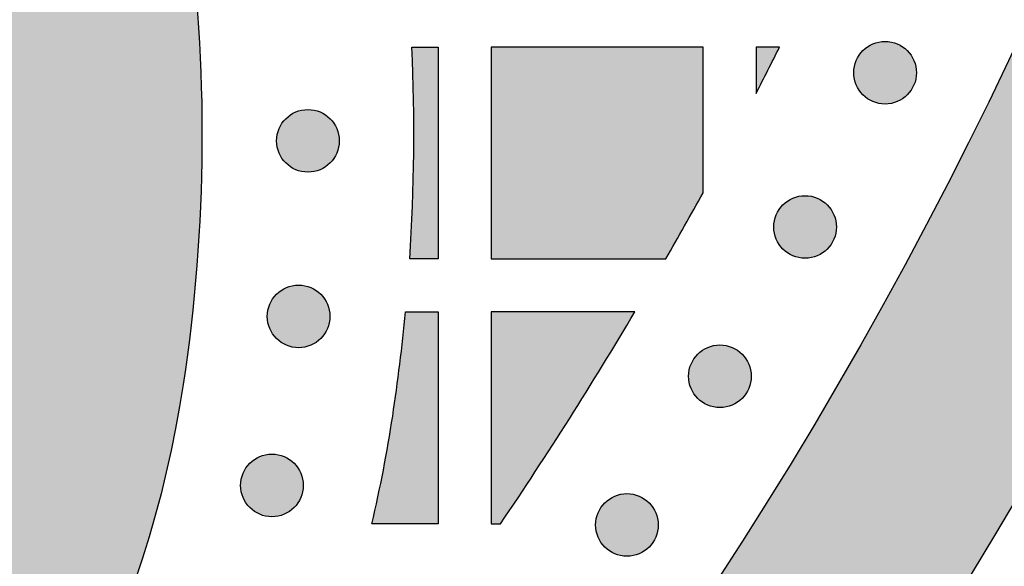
# Model space of a CAD drawing. Header units: millimetres. Extents: x -3873 to -97, y 912 to 4165.
# Tile 191 of 656: x -3159 to -3103, y 1321 to 1352. Entities that reach past the tile are written whole.
import ezdxf

# ---------------------------------------------------------------- set-up
doc = ezdxf.new("R2010")
doc.units = ezdxf.units.MM
doc.layers.add('pattern', color=7, linetype='Continuous', true_color=0x000000)

msp = doc.modelspace()

# ---------------------------------------------------------------- hatches: boundary and pattern name
at = {"layer": 'pattern'}
for points in [[(-3133.117, 1301.433), (-3131.788, 1301.603), (-3130.46, 1301.811), (-3129.135, 1302.057), (-3127.815, 1302.34), (-3126.502, 1302.661), (-3125.196, 1303.02), (-3123.901, 1303.415), (-3122.616, 1303.847), (-3121.344, 1304.316), (-3120.086, 1304.82), (-3118.845, 1305.359), (-3117.62, 1305.932), (-3116.414, 1306.538), (-3115.228, 1307.177), (-3114.063, 1307.847), (-3112.92, 1308.548), (-3110.227, 1312.538), (-3107.6, 1316.587), (-3105.043, 1320.693), (-3102.556, 1324.856), (-3100.142, 1329.072), (-3097.802, 1333.341), (-3095.538, 1337.66), (-3093.351, 1342.027), (-3091.243, 1346.441), (-3089.215, 1350.899), (-3087.269, 1355.398), (-3085.406, 1359.937), (-3083.627, 1364.513), (-3081.933, 1369.125), (-3080.325, 1373.769), (-3078.805, 1378.443), (-3077.372, 1383.144), (-3076.028, 1387.871), (-3074.773, 1392.621), (-3073.608, 1397.391), (-3072.534, 1402.178), (-3071.55, 1406.981), (-3070.656, 1411.796), (-3069.854, 1416.621), (-3069.143, 1421.453), (-3068.524, 1426.29), (-3067.995, 1431.129), (-3067.556, 1435.968), (-3067.209, 1440.804), (-3066.951, 1445.635), (-3066.782, 1450.458), (-3066.703, 1455.271), (-3078.703, 1455.27), (-3078.795, 1450.163), (-3078.991, 1445.043), (-3079.293, 1439.912), (-3079.702, 1434.774), (-3080.219, 1429.633), (-3080.842, 1424.491), (-3081.575, 1419.351), (-3082.415, 1414.218), (-3083.363, 1409.095), (-3084.42, 1403.985), (-3085.585, 1398.891), (-3086.857, 1393.817), (-3088.237, 1388.767), (-3089.723, 1383.743), (-3091.314, 1378.749), (-3093.011, 1373.789), (-3094.811, 1368.865), (-3096.713, 1363.981), (-3098.716, 1359.141), (-3100.819, 1354.346), (-3103.02, 1349.601), (-3105.317, 1344.907), (-3107.708, 1340.269), (-3110.192, 1335.689), (-3112.766, 1331.169), (-3115.428, 1326.713), (-3118.176, 1322.322), (-3121.007, 1317.999), (-3123.92, 1313.747), (-3126.911, 1309.567), (-3129.977, 1305.462)], [(-3255.671, 1285.41), (-3261.426, 1300.434), (-3247.199, 1294.869), (-3244.691, 1293.935), (-3242.144, 1293.079), (-3239.562, 1292.304), (-3236.95, 1291.612), (-3234.31, 1291.004), (-3231.648, 1290.483), (-3228.967, 1290.049), (-3226.272, 1289.702), (-3223.567, 1289.445), (-3220.857, 1289.277), (-3218.145, 1289.198), (-3215.437, 1289.208), (-3212.736, 1289.306), (-3210.047, 1289.492), (-3207.374, 1289.765), (-3204.721, 1290.122), (-3203.727, 1290.283), (-3202.733, 1290.463), (-3201.74, 1290.664), (-3200.749, 1290.884), (-3199.76, 1291.125), (-3198.774, 1291.385), (-3197.792, 1291.666), (-3196.813, 1291.967), (-3195.839, 1292.288), (-3194.87, 1292.628), (-3193.907, 1292.988), (-3192.95, 1293.368), (-3192.001, 1293.767), (-3191.059, 1294.185), (-3190.125, 1294.622), (-3189.2, 1295.078), (-3188.284, 1295.552), (-3187.379, 1296.045), (-3186.483, 1296.555), (-3185.599, 1297.083), (-3184.725, 1297.627), (-3183.864, 1298.189), (-3183.015, 1298.767), (-3182.179, 1299.361), (-3181.357, 1299.97), (-3180.548, 1300.595), (-3179.753, 1301.234), (-3178.973, 1301.888), (-3178.207, 1302.555), (-3177.457, 1303.235), (-3176.722, 1303.928), (-3176.003, 1304.633), (-3175.298, 1305.352), (-3174.605, 1306.087), (-3173.925, 1306.837), (-3173.258, 1307.603), (-3172.605, 1308.384), (-3171.966, 1309.178), (-3171.341, 1309.988), (-3170.732, 1310.81), (-3170.138, 1311.646), (-3169.56, 1312.495), (-3168.999, 1313.357), (-3168.454, 1314.23), (-3167.927, 1315.114), (-3167.416, 1316.01), (-3166.924, 1316.916), (-3166.45, 1317.832), (-3165.994, 1318.757), (-3165.557, 1319.691), (-3165.139, 1320.633), (-3164.741, 1321.582), (-3164.361, 1322.539), (-3164.001, 1323.502), (-3163.661, 1324.471), (-3163.34, 1325.445), (-3163.04, 1326.424), (-3162.759, 1327.407), (-3162.499, 1328.393), (-3162.258, 1329.382), (-3162.038, 1330.373), (-3161.838, 1331.366), (-3161.657, 1332.359), (-3161.497, 1333.354), (-3161.14, 1336.006), (-3160.868, 1338.679), (-3160.682, 1341.368), (-3160.584, 1344.069), (-3160.575, 1346.778), (-3160.654, 1349.489), (-3160.823, 1352.2), (-3161.081, 1354.905), (-3161.427, 1357.6), (-3161.862, 1360.281), (-3162.384, 1362.943), (-3162.992, 1365.582), (-3163.684, 1368.194), (-3164.46, 1370.776), (-3165.316, 1373.323), (-3166.251, 1375.831), (-3171.818, 1390.057), (-3156.793, 1384.304), (-3156.127, 1382.778), (-3155.487, 1381.236), (-3154.873, 1379.68), (-3154.285, 1378.109), (-3153.724, 1376.526), (-3153.19, 1374.93), (-3152.684, 1373.323), (-3152.207, 1371.704), (-3151.757, 1370.075), (-3151.336, 1368.436), (-3150.944, 1366.789), (-3150.582, 1365.133), (-3150.249, 1363.47), (-3149.945, 1361.801), (-3149.672, 1360.126), (-3149.428, 1358.445), (-3149.215, 1356.761), (-3149.032, 1355.074), (-3148.879, 1353.384), (-3148.757, 1351.693), (-3148.665, 1350), (-3148.603, 1348.308), (-3148.572, 1346.616), (-3148.571, 1344.926), (-3148.6, 1343.239), (-3148.659, 1341.554), (-3148.748, 1339.874), (-3148.866, 1338.198), (-3149.014, 1336.528), (-3149.191, 1334.865), (-3149.397, 1333.208), (-3149.632, 1331.559), (-3149.83, 1330.333), (-3150.052, 1329.108), (-3150.299, 1327.884), (-3150.57, 1326.662), (-3150.867, 1325.443), (-3151.188, 1324.227), (-3151.534, 1323.015), (-3151.905, 1321.808), (-3152.3, 1320.607), (-3152.719, 1319.413), (-3153.163, 1318.225), (-3153.631, 1317.046), (-3154.123, 1315.875), (-3154.638, 1314.714), (-3155.177, 1313.562), (-3155.739, 1312.422), (-3156.323, 1311.293), (-3156.93, 1310.176), (-3157.559, 1309.071), (-3158.21, 1307.981), (-3158.881, 1306.904), (-3159.573, 1305.842), (-3160.286, 1304.796), (-3161.018, 1303.765), (-3161.769, 1302.75), (-3162.539, 1301.753), (-3163.327, 1300.773), (-3164.133, 1299.81), (-3164.955, 1298.866), (-3165.794, 1297.941), (-3166.648, 1297.035), (-3167.517, 1296.149), (-3168.403, 1295.279), (-3169.309, 1294.425), (-3170.234, 1293.586), (-3171.178, 1292.764), (-3172.14, 1291.958), (-3173.12, 1291.17), (-3174.118, 1290.4), (-3175.132, 1289.648), (-3176.163, 1288.916), (-3177.209, 1288.203), (-3178.271, 1287.511), (-3179.348, 1286.839), (-3180.438, 1286.189), (-3181.542, 1285.559), (-3182.659, 1284.952), (-3183.788, 1284.368), (-3184.929, 1283.806), (-3186.08, 1283.267), (-3187.241, 1282.751), (-3188.412, 1282.259), (-3189.592, 1281.791), (-3190.779, 1281.347), (-3191.974, 1280.927), (-3193.174, 1280.532), (-3194.381, 1280.161), (-3195.593, 1279.815), (-3196.809, 1279.494), (-3198.028, 1279.197), (-3199.25, 1278.925), (-3200.474, 1278.678), (-3201.699, 1278.455), (-3202.925, 1278.258), (-3204.574, 1278.023), (-3206.23, 1277.817), (-3207.894, 1277.639), (-3209.564, 1277.491), (-3211.239, 1277.372), (-3212.92, 1277.283), (-3214.604, 1277.224), (-3216.292, 1277.195), (-3217.982, 1277.195), (-3219.673, 1277.226), (-3221.366, 1277.288), (-3223.058, 1277.379), (-3224.75, 1277.501), (-3226.439, 1277.654), (-3228.127, 1277.837), (-3229.811, 1278.05), (-3231.491, 1278.293), (-3233.166, 1278.566), (-3234.836, 1278.869), (-3236.499, 1279.202), (-3238.154, 1279.564), (-3239.802, 1279.956), (-3241.441, 1280.376), (-3243.07, 1280.826), (-3244.689, 1281.303), (-3246.296, 1281.809), (-3247.892, 1282.342), (-3249.476, 1282.903), (-3251.046, 1283.491), (-3252.602, 1284.105), (-3254.144, 1284.744)], [(-3111.128, 1347.963), (-3111.1, 1347.935), (-3111.071, 1347.908), (-3111.041, 1347.881), (-3111.01, 1347.855), (-3110.978, 1347.829), (-3110.946, 1347.804), (-3110.913, 1347.78), (-3110.879, 1347.755), (-3110.844, 1347.732), (-3110.808, 1347.709), (-3110.771, 1347.687), (-3110.734, 1347.666), (-3110.696, 1347.646), (-3110.657, 1347.626), (-3110.618, 1347.607), (-3110.578, 1347.589), (-3110.537, 1347.572), (-3110.496, 1347.556), (-3110.454, 1347.541), (-3110.411, 1347.527), (-3110.368, 1347.514), (-3110.325, 1347.502), (-3110.281, 1347.491), (-3110.237, 1347.481), (-3110.192, 1347.472), (-3110.147, 1347.464), (-3110.102, 1347.458), (-3110.056, 1347.453), (-3110.011, 1347.449), (-3109.965, 1347.446), (-3109.919, 1347.444), (-3109.873, 1347.443), (-3109.827, 1347.444), (-3109.781, 1347.446), (-3109.736, 1347.449), (-3109.69, 1347.453), (-3109.644, 1347.458), (-3109.599, 1347.465), (-3109.554, 1347.472), (-3109.51, 1347.481), (-3109.465, 1347.491), (-3109.421, 1347.502), (-3109.378, 1347.514), (-3109.335, 1347.527), (-3109.293, 1347.541), (-3109.251, 1347.556), (-3109.209, 1347.572), (-3109.169, 1347.589), (-3109.128, 1347.607), (-3109.089, 1347.626), (-3109.05, 1347.646), (-3109.012, 1347.666), (-3108.975, 1347.687), (-3108.938, 1347.709), (-3108.903, 1347.732), (-3108.868, 1347.756), (-3108.834, 1347.78), (-3108.8, 1347.804), (-3108.768, 1347.83), (-3108.736, 1347.855), (-3108.706, 1347.882), (-3108.676, 1347.908), (-3108.647, 1347.935), (-3108.619, 1347.963), (-3108.591, 1347.991), (-3108.564, 1348.02), (-3108.537, 1348.05), (-3108.511, 1348.081), (-3108.485, 1348.112), (-3108.46, 1348.145), (-3108.435, 1348.178), (-3108.411, 1348.212), (-3108.388, 1348.247), (-3108.365, 1348.283), (-3108.343, 1348.319), (-3108.322, 1348.357), (-3108.301, 1348.395), (-3108.282, 1348.433), (-3108.263, 1348.473), (-3108.245, 1348.513), (-3108.228, 1348.554), (-3108.212, 1348.595), (-3108.197, 1348.637), (-3108.183, 1348.679), (-3108.17, 1348.722), (-3108.157, 1348.766), (-3108.147, 1348.81), (-3108.137, 1348.854), (-3108.128, 1348.899), (-3108.12, 1348.944), (-3108.114, 1348.989), (-3108.109, 1349.034), (-3108.104, 1349.08), (-3108.101, 1349.126), (-3108.1, 1349.172), (-3108.099, 1349.218), (-3108.1, 1349.264), (-3108.101, 1349.309), (-3108.104, 1349.355), (-3108.109, 1349.401), (-3108.114, 1349.446), (-3108.12, 1349.492), (-3108.128, 1349.537), (-3108.137, 1349.581), (-3108.147, 1349.626), (-3108.158, 1349.669), (-3108.17, 1349.713), (-3108.183, 1349.756), (-3108.197, 1349.798), (-3108.212, 1349.84), (-3108.228, 1349.882), (-3108.245, 1349.922), (-3108.263, 1349.962), (-3108.282, 1350.002), (-3108.302, 1350.041), (-3108.322, 1350.079), (-3108.343, 1350.116), (-3108.365, 1350.152), (-3108.388, 1350.188), (-3108.411, 1350.223), (-3108.436, 1350.257), (-3108.46, 1350.29), (-3108.485, 1350.323), (-3108.511, 1350.354), (-3108.537, 1350.385), (-3108.564, 1350.415), (-3108.591, 1350.444), (-3108.619, 1350.472), (-3108.647, 1350.5), (-3108.676, 1350.527), (-3108.706, 1350.554), (-3108.737, 1350.58), (-3108.768, 1350.606), (-3108.801, 1350.631), (-3108.834, 1350.656), (-3108.868, 1350.68), (-3108.903, 1350.703), (-3108.939, 1350.726), (-3108.975, 1350.748), (-3109.013, 1350.769), (-3109.051, 1350.789), (-3109.089, 1350.809), (-3109.129, 1350.828), (-3109.169, 1350.846), (-3109.21, 1350.863), (-3109.251, 1350.879), (-3109.293, 1350.894), (-3109.335, 1350.908), (-3109.378, 1350.921), (-3109.422, 1350.933), (-3109.466, 1350.944), (-3109.51, 1350.954), (-3109.555, 1350.963), (-3109.6, 1350.971), (-3109.645, 1350.977), (-3109.69, 1350.982), (-3109.736, 1350.986), (-3109.782, 1350.989), (-3109.828, 1350.991), (-3109.873, 1350.992), (-3109.919, 1350.991), (-3109.965, 1350.989), (-3110.011, 1350.986), (-3110.057, 1350.982), (-3110.102, 1350.977), (-3110.147, 1350.971), (-3110.192, 1350.963), (-3110.237, 1350.954), (-3110.281, 1350.944), (-3110.325, 1350.933), (-3110.369, 1350.921), (-3110.412, 1350.908), (-3110.454, 1350.894), (-3110.496, 1350.879), (-3110.537, 1350.863), (-3110.578, 1350.846), (-3110.618, 1350.828), (-3110.658, 1350.809), (-3110.696, 1350.789), (-3110.734, 1350.769), (-3110.772, 1350.748), (-3110.808, 1350.726), (-3110.844, 1350.703), (-3110.879, 1350.679), (-3110.913, 1350.655), (-3110.946, 1350.631), (-3110.979, 1350.605), (-3111.01, 1350.58), (-3111.041, 1350.553), (-3111.071, 1350.527), (-3111.1, 1350.5), (-3111.128, 1350.472), (-3111.156, 1350.444), (-3111.183, 1350.415), (-3111.209, 1350.385), (-3111.236, 1350.354), (-3111.261, 1350.323), (-3111.287, 1350.29), (-3111.311, 1350.257), (-3111.335, 1350.223), (-3111.359, 1350.188), (-3111.382, 1350.152), (-3111.404, 1350.116), (-3111.425, 1350.078), (-3111.445, 1350.04), (-3111.465, 1350.002), (-3111.484, 1349.962), (-3111.502, 1349.922), (-3111.519, 1349.881), (-3111.535, 1349.84), (-3111.55, 1349.798), (-3111.564, 1349.756), (-3111.577, 1349.713), (-3111.589, 1349.669), (-3111.6, 1349.625), (-3111.61, 1349.581), (-3111.619, 1349.536), (-3111.626, 1349.491), (-3111.633, 1349.446), (-3111.638, 1349.401), (-3111.642, 1349.355), (-3111.645, 1349.309), (-3111.647, 1349.263), (-3111.648, 1349.217), (-3111.647, 1349.171), (-3111.645, 1349.126), (-3111.642, 1349.08), (-3111.638, 1349.034), (-3111.633, 1348.989), (-3111.626, 1348.943), (-3111.619, 1348.898), (-3111.61, 1348.854), (-3111.6, 1348.809), (-3111.589, 1348.766), (-3111.577, 1348.722), (-3111.564, 1348.679), (-3111.55, 1348.637), (-3111.535, 1348.595), (-3111.519, 1348.553), (-3111.502, 1348.513), (-3111.484, 1348.473), (-3111.465, 1348.433), (-3111.445, 1348.394), (-3111.425, 1348.356), (-3111.403, 1348.319), (-3111.381, 1348.283), (-3111.359, 1348.247), (-3111.335, 1348.212), (-3111.311, 1348.178), (-3111.287, 1348.145), (-3111.261, 1348.112), (-3111.236, 1348.081), (-3111.209, 1348.05), (-3111.183, 1348.02), (-3111.155, 1347.991)], [(-3136.801, 1338.667), (-3136.645, 1341.664), (-3136.573, 1344.666), (-3136.586, 1347.668), (-3136.683, 1350.667), (-3135.184, 1350.667), (-3135.183, 1338.667)], [(-3120.183, 1342.417), (-3120.184, 1350.669), (-3132.184, 1350.668), (-3132.183, 1338.668), (-3122.29, 1338.668)], [(-3115.852, 1350.669), (-3117.184, 1350.669), (-3117.184, 1348.046)], [(-3143.823, 1344.105), (-3143.795, 1344.078), (-3143.766, 1344.051), (-3143.736, 1344.024), (-3143.705, 1343.998), (-3143.673, 1343.972), (-3143.641, 1343.947), (-3143.608, 1343.922), (-3143.574, 1343.898), (-3143.539, 1343.875), (-3143.503, 1343.852), (-3143.467, 1343.83), (-3143.429, 1343.809), (-3143.391, 1343.788), (-3143.353, 1343.769), (-3143.313, 1343.75), (-3143.273, 1343.732), (-3143.232, 1343.715), (-3143.191, 1343.699), (-3143.149, 1343.684), (-3143.106, 1343.669), (-3143.063, 1343.656), (-3143.02, 1343.644), (-3142.976, 1343.633), (-3142.932, 1343.624), (-3142.887, 1343.615), (-3142.842, 1343.607), (-3142.797, 1343.601), (-3142.751, 1343.595), (-3142.706, 1343.591), (-3142.66, 1343.588), (-3142.614, 1343.586), (-3142.568, 1343.586), (-3142.522, 1343.586), (-3142.476, 1343.588), (-3142.431, 1343.591), (-3142.385, 1343.595), (-3142.34, 1343.601), (-3142.294, 1343.607), (-3142.249, 1343.615), (-3142.205, 1343.624), (-3142.16, 1343.633), (-3142.116, 1343.644), (-3142.073, 1343.656), (-3142.03, 1343.67), (-3141.988, 1343.684), (-3141.946, 1343.699), (-3141.904, 1343.715), (-3141.864, 1343.732), (-3141.823, 1343.75), (-3141.784, 1343.769), (-3141.745, 1343.788), (-3141.707, 1343.809), (-3141.67, 1343.83), (-3141.634, 1343.852), (-3141.598, 1343.875), (-3141.563, 1343.898), (-3141.529, 1343.922), (-3141.496, 1343.947), (-3141.463, 1343.972), (-3141.431, 1343.998), (-3141.401, 1344.024), (-3141.371, 1344.051), (-3141.342, 1344.078), (-3141.314, 1344.106), (-3141.286, 1344.134), (-3141.259, 1344.163), (-3141.232, 1344.193), (-3141.206, 1344.224), (-3141.18, 1344.255), (-3141.155, 1344.288), (-3141.13, 1344.321), (-3141.106, 1344.355), (-3141.083, 1344.39), (-3141.06, 1344.426), (-3141.038, 1344.462), (-3141.017, 1344.499), (-3140.996, 1344.537), (-3140.977, 1344.576), (-3140.958, 1344.616), (-3140.94, 1344.656), (-3140.923, 1344.696), (-3140.907, 1344.738), (-3140.892, 1344.78), (-3140.878, 1344.822), (-3140.865, 1344.865), (-3140.853, 1344.909), (-3140.842, 1344.952), (-3140.832, 1344.997), (-3140.823, 1345.041), (-3140.815, 1345.086), (-3140.809, 1345.132), (-3140.804, 1345.177), (-3140.799, 1345.223), (-3140.796, 1345.269), (-3140.795, 1345.314), (-3140.794, 1345.36), (-3140.795, 1345.406), (-3140.796, 1345.452), (-3140.799, 1345.498), (-3140.804, 1345.544), (-3140.809, 1345.589), (-3140.815, 1345.634), (-3140.823, 1345.679), (-3140.832, 1345.724), (-3140.842, 1345.768), (-3140.853, 1345.812), (-3140.865, 1345.856), (-3140.878, 1345.899), (-3140.892, 1345.941), (-3140.907, 1345.983), (-3140.923, 1346.024), (-3140.94, 1346.065), (-3140.958, 1346.105), (-3140.977, 1346.145), (-3140.997, 1346.183), (-3141.017, 1346.221), (-3141.038, 1346.259), (-3141.06, 1346.295), (-3141.083, 1346.331), (-3141.107, 1346.366), (-3141.131, 1346.4), (-3141.155, 1346.433), (-3141.18, 1346.466), (-3141.206, 1346.497), (-3141.232, 1346.528), (-3141.259, 1346.558), (-3141.286, 1346.587), (-3141.314, 1346.615), (-3141.342, 1346.642), (-3141.371, 1346.67), (-3141.401, 1346.696), (-3141.432, 1346.723), (-3141.463, 1346.748), (-3141.496, 1346.774), (-3141.529, 1346.798), (-3141.563, 1346.822), (-3141.598, 1346.846), (-3141.634, 1346.868), (-3141.67, 1346.89), (-3141.708, 1346.912), (-3141.746, 1346.932), (-3141.784, 1346.952), (-3141.824, 1346.971), (-3141.864, 1346.989), (-3141.905, 1347.006), (-3141.946, 1347.022), (-3141.988, 1347.037), (-3142.03, 1347.051), (-3142.073, 1347.064), (-3142.117, 1347.076), (-3142.161, 1347.087), (-3142.205, 1347.097), (-3142.25, 1347.106), (-3142.295, 1347.113), (-3142.34, 1347.12), (-3142.385, 1347.125), (-3142.431, 1347.129), (-3142.477, 1347.132), (-3142.523, 1347.134), (-3142.569, 1347.135), (-3142.614, 1347.134), (-3142.66, 1347.132), (-3142.706, 1347.129), (-3142.752, 1347.125), (-3142.797, 1347.12), (-3142.842, 1347.113), (-3142.887, 1347.106), (-3142.932, 1347.097), (-3142.976, 1347.087), (-3143.02, 1347.076), (-3143.064, 1347.064), (-3143.107, 1347.051), (-3143.149, 1347.037), (-3143.191, 1347.022), (-3143.233, 1347.006), (-3143.273, 1346.988), (-3143.313, 1346.971), (-3143.353, 1346.952), (-3143.391, 1346.932), (-3143.429, 1346.912), (-3143.467, 1346.89), (-3143.503, 1346.868), (-3143.539, 1346.846), (-3143.574, 1346.822), (-3143.608, 1346.798), (-3143.641, 1346.773), (-3143.674, 1346.748), (-3143.705, 1346.722), (-3143.736, 1346.696), (-3143.766, 1346.669), (-3143.795, 1346.642), (-3143.823, 1346.615), (-3143.851, 1346.587), (-3143.878, 1346.558), (-3143.905, 1346.528), (-3143.931, 1346.497), (-3143.957, 1346.465), (-3143.982, 1346.433), (-3144.006, 1346.4), (-3144.03, 1346.365), (-3144.054, 1346.331), (-3144.077, 1346.295), (-3144.099, 1346.258), (-3144.12, 1346.221), (-3144.14, 1346.183), (-3144.16, 1346.144), (-3144.179, 1346.105), (-3144.197, 1346.065), (-3144.214, 1346.024), (-3144.23, 1345.983), (-3144.245, 1345.941), (-3144.259, 1345.898), (-3144.272, 1345.855), (-3144.284, 1345.812), (-3144.295, 1345.768), (-3144.305, 1345.724), (-3144.314, 1345.679), (-3144.321, 1345.634), (-3144.328, 1345.589), (-3144.333, 1345.543), (-3144.337, 1345.498), (-3144.34, 1345.452), (-3144.342, 1345.406), (-3144.343, 1345.36), (-3144.342, 1345.314), (-3144.34, 1345.268), (-3144.337, 1345.222), (-3144.333, 1345.177), (-3144.328, 1345.131), (-3144.321, 1345.086), (-3144.314, 1345.041), (-3144.305, 1344.996), (-3144.295, 1344.952), (-3144.284, 1344.908), (-3144.272, 1344.865), (-3144.259, 1344.822), (-3144.245, 1344.779), (-3144.23, 1344.737), (-3144.214, 1344.696), (-3144.197, 1344.655), (-3144.179, 1344.615), (-3144.16, 1344.576), (-3144.14, 1344.537), (-3144.12, 1344.499), (-3144.098, 1344.462), (-3144.076, 1344.425), (-3144.054, 1344.39), (-3144.03, 1344.355), (-3144.006, 1344.321), (-3143.982, 1344.287), (-3143.956, 1344.255), (-3143.931, 1344.223), (-3143.904, 1344.193), (-3143.878, 1344.163), (-3143.85, 1344.134)], [(-3115.659, 1339.224), (-3115.631, 1339.197), (-3115.602, 1339.17), (-3115.572, 1339.143), (-3115.541, 1339.117), (-3115.509, 1339.091), (-3115.477, 1339.066), (-3115.444, 1339.041), (-3115.41, 1339.017), (-3115.375, 1338.994), (-3115.339, 1338.971), (-3115.303, 1338.949), (-3115.265, 1338.928), (-3115.227, 1338.907), (-3115.188, 1338.888), (-3115.149, 1338.869), (-3115.109, 1338.851), (-3115.068, 1338.834), (-3115.027, 1338.818), (-3114.985, 1338.803), (-3114.942, 1338.788), (-3114.899, 1338.775), (-3114.856, 1338.763), (-3114.812, 1338.752), (-3114.768, 1338.743), (-3114.723, 1338.734), (-3114.678, 1338.726), (-3114.633, 1338.72), (-3114.587, 1338.714), (-3114.542, 1338.71), (-3114.496, 1338.707), (-3114.45, 1338.706), (-3114.404, 1338.705), (-3114.358, 1338.706), (-3114.312, 1338.707), (-3114.267, 1338.71), (-3114.221, 1338.714), (-3114.176, 1338.72), (-3114.13, 1338.726), (-3114.085, 1338.734), (-3114.041, 1338.743), (-3113.996, 1338.752), (-3113.952, 1338.763), (-3113.909, 1338.775), (-3113.866, 1338.789), (-3113.824, 1338.803), (-3113.782, 1338.818), (-3113.74, 1338.834), (-3113.7, 1338.851), (-3113.659, 1338.869), (-3113.62, 1338.888), (-3113.581, 1338.907), (-3113.543, 1338.928), (-3113.506, 1338.949), (-3113.47, 1338.971), (-3113.434, 1338.994), (-3113.399, 1339.017), (-3113.365, 1339.041), (-3113.332, 1339.066), (-3113.299, 1339.091), (-3113.267, 1339.117), (-3113.237, 1339.143), (-3113.207, 1339.17), (-3113.178, 1339.197), (-3113.15, 1339.225), (-3113.122, 1339.253), (-3113.095, 1339.282), (-3113.068, 1339.312), (-3113.042, 1339.343), (-3113.016, 1339.374), (-3112.991, 1339.407), (-3112.966, 1339.44), (-3112.942, 1339.474), (-3112.919, 1339.509), (-3112.896, 1339.545), (-3112.874, 1339.581), (-3112.853, 1339.618), (-3112.832, 1339.656), (-3112.813, 1339.695), (-3112.794, 1339.735), (-3112.776, 1339.775), (-3112.759, 1339.815), (-3112.743, 1339.857), (-3112.728, 1339.899), (-3112.714, 1339.941), (-3112.701, 1339.984), (-3112.689, 1340.028), (-3112.678, 1340.071), (-3112.668, 1340.116), (-3112.659, 1340.16), (-3112.651, 1340.205), (-3112.645, 1340.251), (-3112.64, 1340.296), (-3112.635, 1340.342), (-3112.632, 1340.388), (-3112.631, 1340.433), (-3112.63, 1340.479), (-3112.631, 1340.525), (-3112.632, 1340.571), (-3112.635, 1340.617), (-3112.64, 1340.663), (-3112.645, 1340.708), (-3112.651, 1340.753), (-3112.659, 1340.798), (-3112.668, 1340.843), (-3112.678, 1340.887), (-3112.689, 1340.931), (-3112.701, 1340.975), (-3112.714, 1341.018), (-3112.728, 1341.06), (-3112.743, 1341.102), (-3112.759, 1341.143), (-3112.776, 1341.184), (-3112.794, 1341.224), (-3112.813, 1341.264), (-3112.833, 1341.302), (-3112.853, 1341.34), (-3112.874, 1341.378), (-3112.896, 1341.414), (-3112.919, 1341.45), (-3112.943, 1341.485), (-3112.967, 1341.519), (-3112.991, 1341.552), (-3113.016, 1341.585), (-3113.042, 1341.616), (-3113.068, 1341.647), (-3113.095, 1341.677), (-3113.122, 1341.706), (-3113.15, 1341.734), (-3113.178, 1341.761), (-3113.207, 1341.789), (-3113.237, 1341.815), (-3113.268, 1341.842), (-3113.299, 1341.867), (-3113.332, 1341.893), (-3113.365, 1341.917), (-3113.399, 1341.941), (-3113.434, 1341.965), (-3113.47, 1341.987), (-3113.506, 1342.009), (-3113.544, 1342.031), (-3113.582, 1342.051), (-3113.62, 1342.071), (-3113.66, 1342.09), (-3113.7, 1342.108), (-3113.741, 1342.125), (-3113.782, 1342.141), (-3113.824, 1342.156), (-3113.866, 1342.17), (-3113.909, 1342.183), (-3113.953, 1342.195), (-3113.997, 1342.206), (-3114.041, 1342.216), (-3114.086, 1342.225), (-3114.131, 1342.232), (-3114.176, 1342.239), (-3114.221, 1342.244), (-3114.267, 1342.248), (-3114.313, 1342.251), (-3114.359, 1342.253), (-3114.405, 1342.254), (-3114.45, 1342.253), (-3114.496, 1342.251), (-3114.542, 1342.248), (-3114.588, 1342.244), (-3114.633, 1342.239), (-3114.678, 1342.232), (-3114.723, 1342.225), (-3114.768, 1342.216), (-3114.812, 1342.206), (-3114.856, 1342.195), (-3114.9, 1342.183), (-3114.943, 1342.17), (-3114.985, 1342.156), (-3115.027, 1342.141), (-3115.069, 1342.125), (-3115.109, 1342.108), (-3115.149, 1342.09), (-3115.189, 1342.071), (-3115.227, 1342.051), (-3115.265, 1342.031), (-3115.303, 1342.009), (-3115.339, 1341.987), (-3115.375, 1341.965), (-3115.41, 1341.941), (-3115.444, 1341.917), (-3115.477, 1341.892), (-3115.51, 1341.867), (-3115.541, 1341.841), (-3115.572, 1341.815), (-3115.602, 1341.788), (-3115.631, 1341.761), (-3115.659, 1341.734), (-3115.687, 1341.706), (-3115.714, 1341.677), (-3115.741, 1341.647), (-3115.767, 1341.616), (-3115.793, 1341.584), (-3115.818, 1341.552), (-3115.842, 1341.519), (-3115.866, 1341.484), (-3115.89, 1341.45), (-3115.913, 1341.414), (-3115.935, 1341.377), (-3115.956, 1341.34), (-3115.976, 1341.302), (-3115.996, 1341.263), (-3116.015, 1341.224), (-3116.033, 1341.184), (-3116.05, 1341.143), (-3116.066, 1341.102), (-3116.081, 1341.06), (-3116.095, 1341.017), (-3116.108, 1340.974), (-3116.12, 1340.931), (-3116.131, 1340.887), (-3116.141, 1340.843), (-3116.15, 1340.798), (-3116.157, 1340.753), (-3116.164, 1340.708), (-3116.169, 1340.662), (-3116.173, 1340.617), (-3116.176, 1340.571), (-3116.178, 1340.525), (-3116.179, 1340.479), (-3116.178, 1340.433), (-3116.176, 1340.387), (-3116.173, 1340.341), (-3116.169, 1340.296), (-3116.164, 1340.25), (-3116.157, 1340.205), (-3116.15, 1340.16), (-3116.141, 1340.115), (-3116.131, 1340.071), (-3116.12, 1340.027), (-3116.108, 1339.984), (-3116.095, 1339.941), (-3116.081, 1339.898), (-3116.066, 1339.856), (-3116.05, 1339.815), (-3116.033, 1339.774), (-3116.015, 1339.734), (-3115.996, 1339.695), (-3115.976, 1339.656), (-3115.956, 1339.618), (-3115.934, 1339.581), (-3115.912, 1339.544), (-3115.89, 1339.509), (-3115.866, 1339.474), (-3115.842, 1339.44), (-3115.818, 1339.406), (-3115.792, 1339.374), (-3115.767, 1339.342), (-3115.74, 1339.312), (-3115.714, 1339.282), (-3115.686, 1339.253)], [(-3144.35, 1334.161), (-3144.322, 1334.133), (-3144.293, 1334.106), (-3144.263, 1334.079), (-3144.233, 1334.053), (-3144.201, 1334.027), (-3144.168, 1334.002), (-3144.135, 1333.977), (-3144.101, 1333.953), (-3144.066, 1333.93), (-3144.03, 1333.907), (-3143.994, 1333.885), (-3143.957, 1333.864), (-3143.919, 1333.843), (-3143.88, 1333.824), (-3143.841, 1333.805), (-3143.8, 1333.787), (-3143.76, 1333.77), (-3143.718, 1333.754), (-3143.676, 1333.739), (-3143.634, 1333.725), (-3143.591, 1333.712), (-3143.547, 1333.699), (-3143.504, 1333.689), (-3143.459, 1333.679), (-3143.415, 1333.67), (-3143.37, 1333.662), (-3143.324, 1333.656), (-3143.279, 1333.651), (-3143.233, 1333.646), (-3143.188, 1333.643), (-3143.142, 1333.642), (-3143.096, 1333.641), (-3143.05, 1333.642), (-3143.004, 1333.643), (-3142.958, 1333.646), (-3142.912, 1333.651), (-3142.867, 1333.656), (-3142.822, 1333.662), (-3142.777, 1333.67), (-3142.732, 1333.679), (-3142.688, 1333.689), (-3142.644, 1333.7), (-3142.6, 1333.712), (-3142.557, 1333.725), (-3142.515, 1333.739), (-3142.473, 1333.754), (-3142.432, 1333.77), (-3142.391, 1333.787), (-3142.351, 1333.805), (-3142.311, 1333.824), (-3142.273, 1333.844), (-3142.235, 1333.864), (-3142.197, 1333.885), (-3142.161, 1333.907), (-3142.125, 1333.93), (-3142.09, 1333.953), (-3142.056, 1333.978), (-3142.023, 1334.002), (-3141.991, 1334.027), (-3141.959, 1334.053), (-3141.928, 1334.079), (-3141.898, 1334.106), (-3141.869, 1334.133), (-3141.841, 1334.161), (-3141.814, 1334.189), (-3141.786, 1334.218), (-3141.76, 1334.248), (-3141.733, 1334.279), (-3141.708, 1334.31), (-3141.682, 1334.343), (-3141.658, 1334.376), (-3141.634, 1334.41), (-3141.61, 1334.445), (-3141.588, 1334.481), (-3141.566, 1334.517), (-3141.544, 1334.555), (-3141.524, 1334.593), (-3141.504, 1334.631), (-3141.485, 1334.671), (-3141.467, 1334.711), (-3141.45, 1334.752), (-3141.434, 1334.793), (-3141.419, 1334.835), (-3141.405, 1334.877), (-3141.392, 1334.92), (-3141.38, 1334.964), (-3141.369, 1335.008), (-3141.359, 1335.052), (-3141.35, 1335.097), (-3141.343, 1335.142), (-3141.336, 1335.187), (-3141.331, 1335.232), (-3141.327, 1335.278), (-3141.324, 1335.324), (-3141.322, 1335.37), (-3141.322, 1335.415), (-3141.322, 1335.461), (-3141.324, 1335.507), (-3141.327, 1335.553), (-3141.331, 1335.599), (-3141.336, 1335.644), (-3141.343, 1335.689), (-3141.35, 1335.734), (-3141.359, 1335.779), (-3141.369, 1335.823), (-3141.38, 1335.867), (-3141.392, 1335.911), (-3141.405, 1335.954), (-3141.419, 1335.996), (-3141.434, 1336.038), (-3141.451, 1336.079), (-3141.468, 1336.12), (-3141.486, 1336.16), (-3141.504, 1336.2), (-3141.524, 1336.238), (-3141.545, 1336.276), (-3141.566, 1336.314), (-3141.588, 1336.35), (-3141.611, 1336.386), (-3141.634, 1336.421), (-3141.658, 1336.455), (-3141.683, 1336.488), (-3141.708, 1336.521), (-3141.734, 1336.552), (-3141.76, 1336.583), (-3141.787, 1336.613), (-3141.814, 1336.642), (-3141.841, 1336.67), (-3141.869, 1336.698), (-3141.899, 1336.725), (-3141.928, 1336.751), (-3141.959, 1336.778), (-3141.991, 1336.803), (-3142.023, 1336.829), (-3142.056, 1336.853), (-3142.091, 1336.877), (-3142.126, 1336.901), (-3142.161, 1336.924), (-3142.198, 1336.946), (-3142.235, 1336.967), (-3142.273, 1336.987), (-3142.312, 1337.007), (-3142.351, 1337.026), (-3142.391, 1337.044), (-3142.432, 1337.061), (-3142.473, 1337.077), (-3142.515, 1337.092), (-3142.558, 1337.106), (-3142.601, 1337.119), (-3142.644, 1337.131), (-3142.688, 1337.142), (-3142.732, 1337.152), (-3142.777, 1337.161), (-3142.822, 1337.168), (-3142.867, 1337.175), (-3142.913, 1337.18), (-3142.958, 1337.184), (-3143.004, 1337.187), (-3143.05, 1337.189), (-3143.096, 1337.19), (-3143.142, 1337.189), (-3143.188, 1337.187), (-3143.234, 1337.184), (-3143.279, 1337.18), (-3143.325, 1337.175), (-3143.37, 1337.168), (-3143.415, 1337.161), (-3143.46, 1337.152), (-3143.504, 1337.142), (-3143.548, 1337.131), (-3143.591, 1337.119), (-3143.634, 1337.106), (-3143.677, 1337.092), (-3143.719, 1337.077), (-3143.76, 1337.061), (-3143.801, 1337.044), (-3143.841, 1337.026), (-3143.88, 1337.007), (-3143.919, 1336.987), (-3143.957, 1336.967), (-3143.994, 1336.945), (-3144.031, 1336.923), (-3144.066, 1336.901), (-3144.101, 1336.877), (-3144.135, 1336.853), (-3144.169, 1336.829), (-3144.201, 1336.803), (-3144.233, 1336.778), (-3144.264, 1336.751), (-3144.293, 1336.725), (-3144.322, 1336.697), (-3144.351, 1336.67), (-3144.378, 1336.642), (-3144.405, 1336.613), (-3144.432, 1336.583), (-3144.458, 1336.552), (-3144.484, 1336.52), (-3144.509, 1336.488), (-3144.534, 1336.455), (-3144.558, 1336.421), (-3144.581, 1336.386), (-3144.604, 1336.35), (-3144.626, 1336.313), (-3144.647, 1336.276), (-3144.668, 1336.238), (-3144.687, 1336.199), (-3144.706, 1336.16), (-3144.724, 1336.12), (-3144.741, 1336.079), (-3144.757, 1336.038), (-3144.772, 1335.996), (-3144.787, 1335.953), (-3144.8, 1335.91), (-3144.812, 1335.867), (-3144.823, 1335.823), (-3144.833, 1335.779), (-3144.841, 1335.734), (-3144.849, 1335.689), (-3144.855, 1335.644), (-3144.861, 1335.598), (-3144.865, 1335.553), (-3144.868, 1335.507), (-3144.87, 1335.461), (-3144.87, 1335.415), (-3144.87, 1335.369), (-3144.868, 1335.323), (-3144.865, 1335.278), (-3144.861, 1335.232), (-3144.855, 1335.186), (-3144.849, 1335.141), (-3144.841, 1335.096), (-3144.832, 1335.052), (-3144.823, 1335.007), (-3144.812, 1334.963), (-3144.8, 1334.92), (-3144.786, 1334.877), (-3144.772, 1334.835), (-3144.757, 1334.793), (-3144.741, 1334.751), (-3144.724, 1334.711), (-3144.706, 1334.67), (-3144.687, 1334.631), (-3144.668, 1334.592), (-3144.647, 1334.554), (-3144.626, 1334.517), (-3144.604, 1334.48), (-3144.581, 1334.445), (-3144.558, 1334.41), (-3144.534, 1334.376), (-3144.509, 1334.342), (-3144.484, 1334.31), (-3144.458, 1334.278), (-3144.432, 1334.248), (-3144.405, 1334.218), (-3144.378, 1334.189)], [(-3138.947, 1323.667), (-3138.605, 1325.182), (-3138.294, 1326.704), (-3138.015, 1328.232), (-3137.767, 1329.765), (-3137.363, 1332.711), (-3137.042, 1335.667), (-3135.183, 1335.667), (-3135.182, 1323.668)], [(-3124.042, 1335.668), (-3132.183, 1335.667), (-3132.182, 1323.668), (-3131.657, 1323.668), (-3127.76, 1329.611)], [(-3120.485, 1330.765), (-3120.457, 1330.738), (-3120.428, 1330.71), (-3120.398, 1330.684), (-3120.368, 1330.657), (-3120.336, 1330.632), (-3120.303, 1330.606), (-3120.27, 1330.582), (-3120.236, 1330.558), (-3120.201, 1330.534), (-3120.165, 1330.512), (-3120.129, 1330.49), (-3120.092, 1330.468), (-3120.054, 1330.448), (-3120.015, 1330.428), (-3119.976, 1330.409), (-3119.935, 1330.391), (-3119.895, 1330.374), (-3119.853, 1330.358), (-3119.811, 1330.343), (-3119.769, 1330.329), (-3119.726, 1330.316), (-3119.682, 1330.304), (-3119.639, 1330.293), (-3119.594, 1330.283), (-3119.55, 1330.274), (-3119.505, 1330.267), (-3119.459, 1330.26), (-3119.414, 1330.255), (-3119.368, 1330.251), (-3119.322, 1330.248), (-3119.277, 1330.246), (-3119.231, 1330.245), (-3119.185, 1330.246), (-3119.139, 1330.248), (-3119.093, 1330.251), (-3119.047, 1330.255), (-3119.002, 1330.26), (-3118.957, 1330.267), (-3118.912, 1330.274), (-3118.867, 1330.283), (-3118.823, 1330.293), (-3118.779, 1330.304), (-3118.735, 1330.316), (-3118.692, 1330.329), (-3118.65, 1330.343), (-3118.608, 1330.358), (-3118.567, 1330.374), (-3118.526, 1330.391), (-3118.486, 1330.409), (-3118.446, 1330.428), (-3118.408, 1330.448), (-3118.37, 1330.468), (-3118.332, 1330.49), (-3118.296, 1330.512), (-3118.26, 1330.534), (-3118.225, 1330.558), (-3118.191, 1330.582), (-3118.158, 1330.607), (-3118.126, 1330.632), (-3118.094, 1330.658), (-3118.063, 1330.684), (-3118.033, 1330.711), (-3118.004, 1330.738), (-3117.976, 1330.765), (-3117.949, 1330.793), (-3117.921, 1330.822), (-3117.895, 1330.852), (-3117.868, 1330.883), (-3117.843, 1330.915), (-3117.817, 1330.947), (-3117.793, 1330.98), (-3117.769, 1331.015), (-3117.745, 1331.049), (-3117.723, 1331.085), (-3117.701, 1331.122), (-3117.679, 1331.159), (-3117.659, 1331.197), (-3117.639, 1331.236), (-3117.62, 1331.275), (-3117.602, 1331.315), (-3117.585, 1331.356), (-3117.569, 1331.397), (-3117.554, 1331.439), (-3117.54, 1331.482), (-3117.527, 1331.525), (-3117.515, 1331.568), (-3117.504, 1331.612), (-3117.494, 1331.656), (-3117.485, 1331.701), (-3117.478, 1331.746), (-3117.471, 1331.791), (-3117.466, 1331.837), (-3117.462, 1331.882), (-3117.459, 1331.928), (-3117.457, 1331.974), (-3117.457, 1332.02), (-3117.457, 1332.066), (-3117.459, 1332.112), (-3117.462, 1332.158), (-3117.466, 1332.203), (-3117.471, 1332.249), (-3117.478, 1332.294), (-3117.485, 1332.339), (-3117.494, 1332.383), (-3117.504, 1332.428), (-3117.515, 1332.472), (-3117.527, 1332.515), (-3117.54, 1332.558), (-3117.554, 1332.601), (-3117.569, 1332.643), (-3117.586, 1332.684), (-3117.603, 1332.725), (-3117.62, 1332.765), (-3117.639, 1332.804), (-3117.659, 1332.843), (-3117.679, 1332.881), (-3117.701, 1332.918), (-3117.723, 1332.955), (-3117.746, 1332.99), (-3117.769, 1333.025), (-3117.793, 1333.059), (-3117.818, 1333.093), (-3117.843, 1333.125), (-3117.869, 1333.157), (-3117.895, 1333.187), (-3117.922, 1333.217), (-3117.949, 1333.246), (-3117.976, 1333.274), (-3118.004, 1333.302), (-3118.034, 1333.329), (-3118.063, 1333.356), (-3118.094, 1333.382), (-3118.126, 1333.408), (-3118.158, 1333.433), (-3118.191, 1333.458), (-3118.226, 1333.482), (-3118.26, 1333.505), (-3118.296, 1333.528), (-3118.333, 1333.55), (-3118.37, 1333.571), (-3118.408, 1333.592), (-3118.447, 1333.611), (-3118.486, 1333.63), (-3118.526, 1333.648), (-3118.567, 1333.665), (-3118.608, 1333.681), (-3118.65, 1333.696), (-3118.693, 1333.711), (-3118.736, 1333.724), (-3118.779, 1333.736), (-3118.823, 1333.747), (-3118.867, 1333.756), (-3118.912, 1333.765), (-3118.957, 1333.773), (-3119.002, 1333.779), (-3119.048, 1333.785), (-3119.093, 1333.789), (-3119.139, 1333.792), (-3119.185, 1333.793), (-3119.231, 1333.794), (-3119.277, 1333.793), (-3119.323, 1333.792), (-3119.369, 1333.789), (-3119.414, 1333.785), (-3119.46, 1333.779), (-3119.505, 1333.773), (-3119.55, 1333.765), (-3119.595, 1333.756), (-3119.639, 1333.747), (-3119.683, 1333.736), (-3119.726, 1333.724), (-3119.769, 1333.71), (-3119.812, 1333.696), (-3119.854, 1333.681), (-3119.895, 1333.665), (-3119.936, 1333.648), (-3119.976, 1333.63), (-3120.015, 1333.611), (-3120.054, 1333.592), (-3120.092, 1333.571), (-3120.129, 1333.55), (-3120.166, 1333.528), (-3120.201, 1333.505), (-3120.236, 1333.482), (-3120.27, 1333.458), (-3120.304, 1333.433), (-3120.336, 1333.408), (-3120.368, 1333.382), (-3120.399, 1333.356), (-3120.428, 1333.329), (-3120.457, 1333.302), (-3120.486, 1333.274), (-3120.513, 1333.246), (-3120.54, 1333.217), (-3120.567, 1333.187), (-3120.593, 1333.156), (-3120.619, 1333.125), (-3120.644, 1333.092), (-3120.669, 1333.059), (-3120.693, 1333.025), (-3120.716, 1332.99), (-3120.739, 1332.954), (-3120.761, 1332.918), (-3120.782, 1332.881), (-3120.803, 1332.843), (-3120.822, 1332.804), (-3120.841, 1332.764), (-3120.859, 1332.724), (-3120.876, 1332.684), (-3120.892, 1332.642), (-3120.907, 1332.6), (-3120.922, 1332.558), (-3120.935, 1332.515), (-3120.947, 1332.471), (-3120.958, 1332.427), (-3120.968, 1332.383), (-3120.976, 1332.339), (-3120.984, 1332.294), (-3120.99, 1332.248), (-3120.996, 1332.203), (-3121, 1332.157), (-3121.003, 1332.111), (-3121.005, 1332.066), (-3121.005, 1332.02), (-3121.005, 1331.974), (-3121.003, 1331.928), (-3121, 1331.882), (-3120.996, 1331.836), (-3120.99, 1331.791), (-3120.984, 1331.746), (-3120.976, 1331.701), (-3120.967, 1331.656), (-3120.958, 1331.612), (-3120.947, 1331.568), (-3120.935, 1331.524), (-3120.921, 1331.481), (-3120.907, 1331.439), (-3120.892, 1331.397), (-3120.876, 1331.356), (-3120.859, 1331.315), (-3120.841, 1331.275), (-3120.822, 1331.235), (-3120.803, 1331.197), (-3120.782, 1331.159), (-3120.761, 1331.121), (-3120.739, 1331.085), (-3120.716, 1331.049), (-3120.693, 1331.014), (-3120.669, 1330.98), (-3120.644, 1330.947), (-3120.619, 1330.914), (-3120.593, 1330.883), (-3120.567, 1330.852), (-3120.54, 1330.822), (-3120.513, 1330.793)], [(-3145.859, 1324.58), (-3145.831, 1324.553), (-3145.802, 1324.526), (-3145.772, 1324.499), (-3145.741, 1324.473), (-3145.71, 1324.447), (-3145.677, 1324.422), (-3145.644, 1324.397), (-3145.61, 1324.373), (-3145.575, 1324.35), (-3145.539, 1324.327), (-3145.503, 1324.305), (-3145.466, 1324.284), (-3145.428, 1324.263), (-3145.389, 1324.243), (-3145.349, 1324.225), (-3145.309, 1324.207), (-3145.269, 1324.19), (-3145.227, 1324.174), (-3145.185, 1324.158), (-3145.143, 1324.144), (-3145.1, 1324.131), (-3145.056, 1324.119), (-3145.012, 1324.108), (-3144.968, 1324.098), (-3144.924, 1324.09), (-3144.879, 1324.082), (-3144.833, 1324.076), (-3144.788, 1324.07), (-3144.742, 1324.066), (-3144.696, 1324.063), (-3144.651, 1324.061), (-3144.605, 1324.061), (-3144.559, 1324.061), (-3144.513, 1324.063), (-3144.467, 1324.066), (-3144.421, 1324.07), (-3144.376, 1324.076), (-3144.331, 1324.082), (-3144.286, 1324.09), (-3144.241, 1324.098), (-3144.197, 1324.108), (-3144.153, 1324.119), (-3144.109, 1324.131), (-3144.066, 1324.144), (-3144.024, 1324.159), (-3143.982, 1324.174), (-3143.941, 1324.19), (-3143.9, 1324.207), (-3143.86, 1324.225), (-3143.82, 1324.244), (-3143.782, 1324.263), (-3143.744, 1324.284), (-3143.706, 1324.305), (-3143.67, 1324.327), (-3143.634, 1324.35), (-3143.599, 1324.373), (-3143.565, 1324.397), (-3143.532, 1324.422), (-3143.499, 1324.447), (-3143.468, 1324.473), (-3143.437, 1324.499), (-3143.407, 1324.526), (-3143.378, 1324.553), (-3143.35, 1324.581), (-3143.322, 1324.609), (-3143.295, 1324.638), (-3143.269, 1324.668), (-3143.242, 1324.698), (-3143.217, 1324.73), (-3143.191, 1324.762), (-3143.167, 1324.796), (-3143.143, 1324.83), (-3143.119, 1324.865), (-3143.097, 1324.9), (-3143.075, 1324.937), (-3143.053, 1324.974), (-3143.033, 1325.012), (-3143.013, 1325.051), (-3142.994, 1325.09), (-3142.976, 1325.131), (-3142.959, 1325.171), (-3142.943, 1325.213), (-3142.928, 1325.255), (-3142.914, 1325.297), (-3142.901, 1325.34), (-3142.889, 1325.383), (-3142.878, 1325.427), (-3142.868, 1325.472), (-3142.859, 1325.516), (-3142.852, 1325.561), (-3142.845, 1325.607), (-3142.84, 1325.652), (-3142.836, 1325.698), (-3142.833, 1325.743), (-3142.831, 1325.789), (-3142.83, 1325.835), (-3142.831, 1325.881), (-3142.833, 1325.927), (-3142.836, 1325.973), (-3142.84, 1326.018), (-3142.845, 1326.064), (-3142.852, 1326.109), (-3142.859, 1326.154), (-3142.868, 1326.199), (-3142.878, 1326.243), (-3142.889, 1326.287), (-3142.901, 1326.33), (-3142.914, 1326.373), (-3142.928, 1326.416), (-3142.943, 1326.458), (-3142.959, 1326.499), (-3142.976, 1326.54), (-3142.994, 1326.58), (-3143.013, 1326.619), (-3143.033, 1326.658), (-3143.053, 1326.696), (-3143.075, 1326.733), (-3143.097, 1326.77), (-3143.119, 1326.806), (-3143.143, 1326.841), (-3143.167, 1326.875), (-3143.192, 1326.908), (-3143.217, 1326.94), (-3143.243, 1326.972), (-3143.269, 1327.003), (-3143.296, 1327.033), (-3143.323, 1327.062), (-3143.35, 1327.09), (-3143.378, 1327.117), (-3143.407, 1327.145), (-3143.437, 1327.171), (-3143.468, 1327.197), (-3143.5, 1327.223), (-3143.532, 1327.248), (-3143.565, 1327.273), (-3143.599, 1327.297), (-3143.634, 1327.321), (-3143.67, 1327.343), (-3143.707, 1327.365), (-3143.744, 1327.387), (-3143.782, 1327.407), (-3143.821, 1327.427), (-3143.86, 1327.446), (-3143.9, 1327.464), (-3143.941, 1327.481), (-3143.982, 1327.497), (-3144.024, 1327.512), (-3144.067, 1327.526), (-3144.11, 1327.539), (-3144.153, 1327.551), (-3144.197, 1327.562), (-3144.241, 1327.572), (-3144.286, 1327.581), (-3144.331, 1327.588), (-3144.376, 1327.595), (-3144.422, 1327.6), (-3144.467, 1327.604), (-3144.513, 1327.607), (-3144.559, 1327.609), (-3144.605, 1327.609), (-3144.651, 1327.609), (-3144.697, 1327.607), (-3144.742, 1327.604), (-3144.788, 1327.6), (-3144.834, 1327.595), (-3144.879, 1327.588), (-3144.924, 1327.58), (-3144.968, 1327.572), (-3145.013, 1327.562), (-3145.057, 1327.551), (-3145.1, 1327.539), (-3145.143, 1327.526), (-3145.186, 1327.512), (-3145.228, 1327.497), (-3145.269, 1327.48), (-3145.31, 1327.463), (-3145.35, 1327.445), (-3145.389, 1327.427), (-3145.428, 1327.407), (-3145.466, 1327.386), (-3145.503, 1327.365), (-3145.54, 1327.343), (-3145.575, 1327.32), (-3145.61, 1327.297), (-3145.644, 1327.273), (-3145.678, 1327.248), (-3145.71, 1327.223), (-3145.742, 1327.197), (-3145.772, 1327.171), (-3145.802, 1327.144), (-3145.831, 1327.117), (-3145.859, 1327.09), (-3145.887, 1327.061), (-3145.914, 1327.032), (-3145.941, 1327.003), (-3145.967, 1326.972), (-3145.993, 1326.94), (-3146.018, 1326.908), (-3146.043, 1326.874), (-3146.067, 1326.84), (-3146.09, 1326.805), (-3146.113, 1326.77), (-3146.135, 1326.733), (-3146.156, 1326.696), (-3146.177, 1326.658), (-3146.196, 1326.619), (-3146.215, 1326.58), (-3146.233, 1326.54), (-3146.25, 1326.499), (-3146.266, 1326.458), (-3146.281, 1326.416), (-3146.295, 1326.373), (-3146.309, 1326.33), (-3146.321, 1326.287), (-3146.332, 1326.243), (-3146.341, 1326.199), (-3146.35, 1326.154), (-3146.358, 1326.109), (-3146.364, 1326.064), (-3146.37, 1326.018), (-3146.374, 1325.973), (-3146.377, 1325.927), (-3146.378, 1325.881), (-3146.379, 1325.835), (-3146.378, 1325.789), (-3146.377, 1325.743), (-3146.374, 1325.697), (-3146.37, 1325.652), (-3146.364, 1325.606), (-3146.358, 1325.561), (-3146.35, 1325.516), (-3146.341, 1325.471), (-3146.331, 1325.427), (-3146.321, 1325.383), (-3146.308, 1325.34), (-3146.295, 1325.297), (-3146.281, 1325.254), (-3146.266, 1325.212), (-3146.25, 1325.171), (-3146.233, 1325.13), (-3146.215, 1325.09), (-3146.196, 1325.051), (-3146.177, 1325.012), (-3146.156, 1324.974), (-3146.135, 1324.937), (-3146.113, 1324.9), (-3146.09, 1324.865), (-3146.067, 1324.83), (-3146.043, 1324.795), (-3146.018, 1324.762), (-3145.993, 1324.73), (-3145.967, 1324.698), (-3145.941, 1324.667), (-3145.914, 1324.638), (-3145.887, 1324.609)], [(-3125.751, 1322.343), (-3125.723, 1322.315), (-3125.694, 1322.288), (-3125.664, 1322.261), (-3125.634, 1322.235), (-3125.602, 1322.209), (-3125.57, 1322.184), (-3125.536, 1322.159), (-3125.502, 1322.135), (-3125.467, 1322.112), (-3125.432, 1322.089), (-3125.395, 1322.067), (-3125.358, 1322.046), (-3125.32, 1322.025), (-3125.281, 1322.006), (-3125.242, 1321.987), (-3125.202, 1321.969), (-3125.161, 1321.952), (-3125.119, 1321.936), (-3125.077, 1321.921), (-3125.035, 1321.907), (-3124.992, 1321.893), (-3124.949, 1321.881), (-3124.905, 1321.87), (-3124.86, 1321.861), (-3124.816, 1321.852), (-3124.771, 1321.844), (-3124.726, 1321.838), (-3124.68, 1321.832), (-3124.634, 1321.828), (-3124.589, 1321.825), (-3124.543, 1321.824), (-3124.497, 1321.823), (-3124.451, 1321.824), (-3124.405, 1321.825), (-3124.359, 1321.828), (-3124.314, 1321.833), (-3124.268, 1321.838), (-3124.223, 1321.844), (-3124.178, 1321.852), (-3124.133, 1321.861), (-3124.089, 1321.871), (-3124.045, 1321.882), (-3124.002, 1321.894), (-3123.959, 1321.907), (-3123.916, 1321.921), (-3123.874, 1321.936), (-3123.833, 1321.952), (-3123.792, 1321.969), (-3123.752, 1321.987), (-3123.713, 1322.006), (-3123.674, 1322.025), (-3123.636, 1322.046), (-3123.599, 1322.067), (-3123.562, 1322.089), (-3123.526, 1322.112), (-3123.491, 1322.135), (-3123.457, 1322.159), (-3123.424, 1322.184), (-3123.392, 1322.209), (-3123.36, 1322.235), (-3123.329, 1322.261), (-3123.299, 1322.288), (-3123.27, 1322.315), (-3123.242, 1322.343), (-3123.215, 1322.371), (-3123.188, 1322.4), (-3123.161, 1322.43), (-3123.135, 1322.461), (-3123.109, 1322.492), (-3123.084, 1322.525), (-3123.059, 1322.558), (-3123.035, 1322.592), (-3123.011, 1322.627), (-3122.989, 1322.663), (-3122.967, 1322.699), (-3122.945, 1322.736), (-3122.925, 1322.774), (-3122.905, 1322.813), (-3122.886, 1322.853), (-3122.869, 1322.893), (-3122.852, 1322.933), (-3122.835, 1322.975), (-3122.82, 1323.017), (-3122.806, 1323.059), (-3122.793, 1323.102), (-3122.781, 1323.146), (-3122.77, 1323.19), (-3122.76, 1323.234), (-3122.752, 1323.279), (-3122.744, 1323.324), (-3122.737, 1323.369), (-3122.732, 1323.414), (-3122.728, 1323.46), (-3122.725, 1323.506), (-3122.723, 1323.552), (-3122.723, 1323.597), (-3122.723, 1323.643), (-3122.725, 1323.689), (-3122.728, 1323.735), (-3122.732, 1323.781), (-3122.737, 1323.826), (-3122.744, 1323.871), (-3122.752, 1323.916), (-3122.76, 1323.961), (-3122.77, 1324.005), (-3122.781, 1324.049), (-3122.793, 1324.093), (-3122.806, 1324.136), (-3122.82, 1324.178), (-3122.836, 1324.22), (-3122.852, 1324.261), (-3122.869, 1324.302), (-3122.887, 1324.342), (-3122.905, 1324.382), (-3122.925, 1324.42), (-3122.946, 1324.458), (-3122.967, 1324.496), (-3122.989, 1324.532), (-3123.012, 1324.568), (-3123.035, 1324.603), (-3123.059, 1324.637), (-3123.084, 1324.67), (-3123.109, 1324.703), (-3123.135, 1324.734), (-3123.161, 1324.765), (-3123.188, 1324.795), (-3123.215, 1324.824), (-3123.242, 1324.852), (-3123.271, 1324.88), (-3123.3, 1324.907), (-3123.329, 1324.933), (-3123.36, 1324.96), (-3123.392, 1324.985), (-3123.424, 1325.011), (-3123.458, 1325.035), (-3123.492, 1325.059), (-3123.527, 1325.083), (-3123.562, 1325.106), (-3123.599, 1325.128), (-3123.636, 1325.149), (-3123.674, 1325.169), (-3123.713, 1325.189), (-3123.752, 1325.208), (-3123.792, 1325.226), (-3123.833, 1325.243), (-3123.874, 1325.259), (-3123.916, 1325.274), (-3123.959, 1325.288), (-3124.002, 1325.301), (-3124.045, 1325.313), (-3124.089, 1325.324), (-3124.134, 1325.334), (-3124.178, 1325.343), (-3124.223, 1325.35), (-3124.268, 1325.357), (-3124.314, 1325.362), (-3124.359, 1325.366), (-3124.405, 1325.369), (-3124.451, 1325.371), (-3124.497, 1325.372), (-3124.543, 1325.371), (-3124.589, 1325.369), (-3124.635, 1325.366), (-3124.68, 1325.362), (-3124.726, 1325.357), (-3124.771, 1325.35), (-3124.816, 1325.343), (-3124.861, 1325.334), (-3124.905, 1325.324), (-3124.949, 1325.313), (-3124.992, 1325.301), (-3125.035, 1325.288), (-3125.078, 1325.274), (-3125.12, 1325.259), (-3125.161, 1325.243), (-3125.202, 1325.226), (-3125.242, 1325.208), (-3125.281, 1325.189), (-3125.32, 1325.169), (-3125.358, 1325.149), (-3125.395, 1325.127), (-3125.432, 1325.105), (-3125.468, 1325.083), (-3125.502, 1325.059), (-3125.537, 1325.035), (-3125.57, 1325.01), (-3125.602, 1324.985), (-3125.634, 1324.96), (-3125.665, 1324.933), (-3125.694, 1324.907), (-3125.724, 1324.879), (-3125.752, 1324.852), (-3125.779, 1324.824), (-3125.806, 1324.795), (-3125.833, 1324.765), (-3125.859, 1324.734), (-3125.885, 1324.702), (-3125.91, 1324.67), (-3125.935, 1324.637), (-3125.959, 1324.603), (-3125.982, 1324.568), (-3126.005, 1324.532), (-3126.027, 1324.495), (-3126.048, 1324.458), (-3126.069, 1324.42), (-3126.089, 1324.381), (-3126.107, 1324.342), (-3126.125, 1324.302), (-3126.142, 1324.261), (-3126.158, 1324.22), (-3126.174, 1324.178), (-3126.188, 1324.135), (-3126.201, 1324.092), (-3126.213, 1324.049), (-3126.224, 1324.005), (-3126.234, 1323.961), (-3126.242, 1323.916), (-3126.25, 1323.871), (-3126.256, 1323.826), (-3126.262, 1323.78), (-3126.266, 1323.735), (-3126.269, 1323.689), (-3126.271, 1323.643), (-3126.271, 1323.597), (-3126.271, 1323.551), (-3126.269, 1323.505), (-3126.266, 1323.46), (-3126.262, 1323.414), (-3126.256, 1323.368), (-3126.25, 1323.323), (-3126.242, 1323.278), (-3126.234, 1323.234), (-3126.224, 1323.189), (-3126.213, 1323.145), (-3126.201, 1323.102), (-3126.188, 1323.059), (-3126.173, 1323.016), (-3126.158, 1322.975), (-3126.142, 1322.933), (-3126.125, 1322.892), (-3126.107, 1322.852), (-3126.088, 1322.813), (-3126.069, 1322.774), (-3126.048, 1322.736), (-3126.027, 1322.699), (-3126.005, 1322.662), (-3125.982, 1322.627), (-3125.959, 1322.592), (-3125.935, 1322.558), (-3125.91, 1322.524), (-3125.885, 1322.492), (-3125.859, 1322.46), (-3125.833, 1322.43), (-3125.806, 1322.4), (-3125.779, 1322.371)]]:
    msp.add_hatch(color=256, dxfattribs=at).paths.add_polyline_path(points, flags=0)

# ---------------------------------------------------------------- linework, layer by layer
for points in [[(-3136.683, 1350.667), (-3135.184, 1350.667), (-3135.183, 1338.667), (-3136.801, 1338.667)], [(-3120.183, 1342.417), (-3120.184, 1350.669), (-3132.184, 1350.668), (-3132.183, 1338.668), (-3122.29, 1338.668)], [(-3115.852, 1350.669), (-3117.184, 1350.669), (-3117.184, 1348.046)], [(-3137.042, 1335.667), (-3135.183, 1335.667), (-3135.182, 1323.668), (-3138.947, 1323.667)], [(-3124.042, 1335.668), (-3132.183, 1335.667), (-3132.182, 1323.668), (-3131.657, 1323.668)]]:
    msp.add_lwpolyline(points, dxfattribs=at)
for centre in [(-3109.873, 1349.218), (-3142.568, 1345.36), (-3114.404, 1340.479), (-3143.096, 1335.415), (-3119.231, 1332.02), (-3144.605, 1325.835), (-3124.497, 1323.597)]:
    msp.add_circle(centre, 1.774, dxfattribs=at)
at = {"layer": 'pattern', "extrusion": (0, 0, -1)}
for centre, radius, start, end in [((3328.786, 1457.186), 250.09, 180.43881, 218.51983), ((3243.219, 1345.712), 94.651, 155.9376, 188.59942), ((3212.432, 1341.056), 63.514, 188.59942, 224.99533)]:
    msp.add_arc(centre, radius, start, end, dxfattribs=at)
at = {"layer": 'pattern'}
for centre, radius, start, end in [((-3328.786, 1457.186), 262.09, 325.45008, 359.58149), ((-3243.219, 1345.712), 106.651, 356.21262, 2.66306), ((-3328.786, 1457.186), 238.09, 332.7164, 333.42426), ((-3328.786, 1457.186), 238.09, 330.14651, 331.18139), ((-3243.219, 1345.712), 106.651, 351.40057, 354.59552), ((-3328.786, 1457.186), 238.09, 325.88973, 329.31046), ((-3212.432, 1341.056), 75.514, 346.68685, 351.40057)]:
    msp.add_arc(centre, radius, start, end, dxfattribs=at)

doc.saveas('drawing.dxf')
